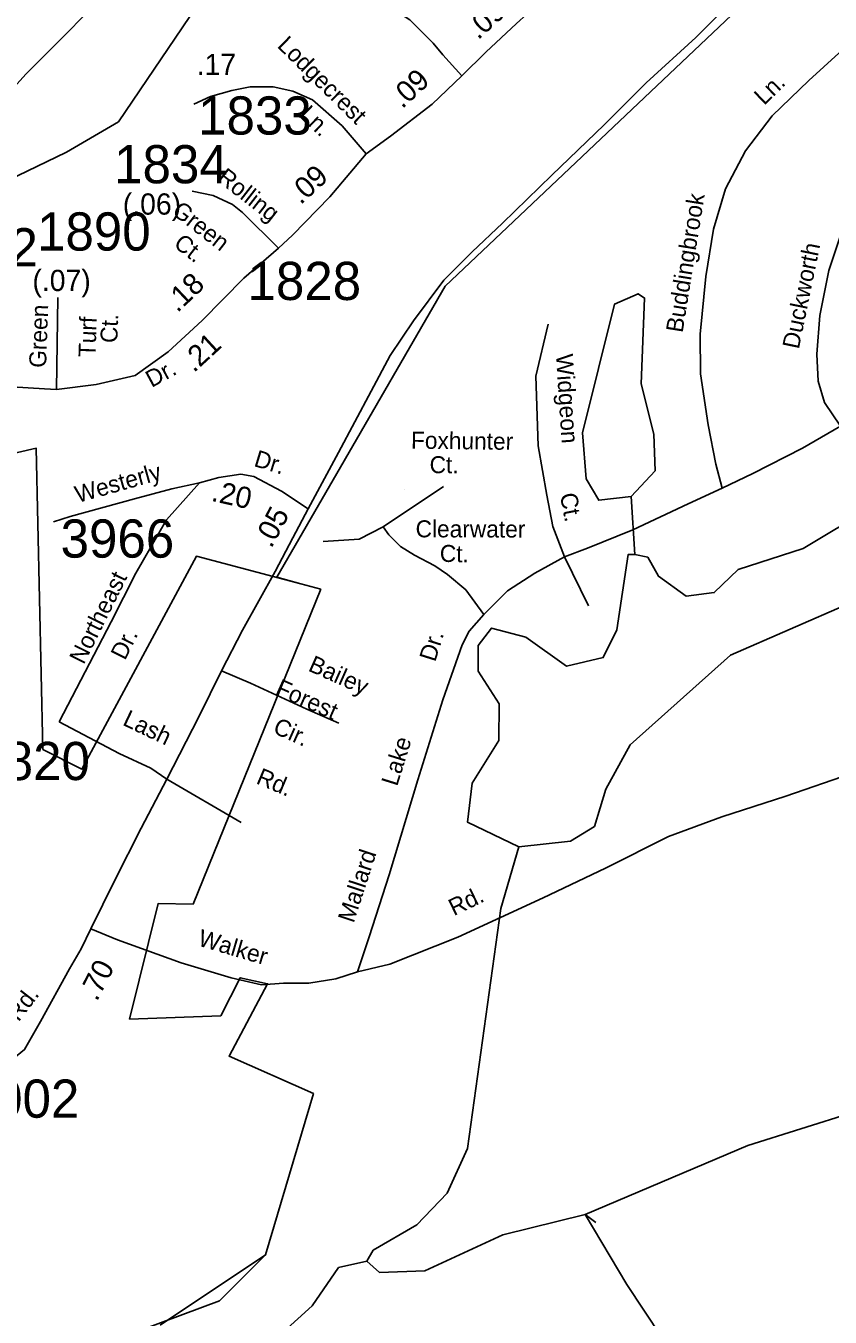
# Model space of a CAD drawing. Extents: x 1551653 to 1702041, y 811336 to 920032.
# Drawn here: x 1606447 to 1609556, y 886819 to 891808 of the extents above; entities that cross this region are included whole.
import ezdxf

# ---------------------------------------------------------------- set-up
doc = ezdxf.new("R2010")
doc.units = 0
for name, color, linetype in [('Old_Level_10', 7, 'Continuous'), ('Old_Level_11', 7, 'Continuous'), ('Old_Level_17', 7, 'Continuous'), ('Old_Level_32', 7, 'Continuous'), ('Old_Level_35', 7, 'Continuous'), ('Old_Level_48', 7, 'Continuous'), ('Old_Level_49', 7, 'Continuous'), ('Old_Level_59', 7, 'Continuous'), ('Old_Level_60', 7, 'Continuous'), ('Old_Level_62', 7, 'Continuous'), ('Old_Level_8', 7, 'Continuous')]:
    doc.layers.add(name, color=color, linetype=linetype)

msp = doc.modelspace()

# ---------------------------------------------------------------- linework, layer by layer
at = {"layer": 'Old_Level_10'}
for p, q in [((1607910.655, 890018.477), (1607910.655, 890018.477)), ((1608559.704, 889638.747), (1608559.704, 889638.747))]:
    msp.add_line(p, q, dxfattribs=at)
at = {"layer": 'Old_Level_32'}
msp.add_line((1606565.679, 890403.57), (1606570.064, 890758.063), dxfattribs=at)
for points in [[(1607538.259, 889942.06), (1607654.859, 890159.674), (1607781.254, 890395.914), (1607855.183, 890534.318), (1607945.806, 890667.948), (1608062.662, 890825.442), (1608172.364, 890935.209), (1608289.22, 891044.978), (1608480.005, 891231.583), (1608682.715, 891424.87), (1608844.882, 891587.135), (1609037.097, 891763.24), (1609206.42, 891932.665), (1609344.739, 892056.75), (1609442.517, 892147.428), (1609592.76, 892285.832)], [(1608131.995, 891615.387), (1608059.278, 891696.518), (1608021.755, 891740.704), (1607930.533, 891831.794), (1607830.767, 891895.98), (1607737.536, 891934.992), (1607617.858, 891974.043), (1607410.324, 892050.502)], [(1608131.995, 891615.387), (1608224.777, 891706.014), (1608344.068, 891816.535), (1608463.359, 891925.951)], [(1607762.326, 891313.116), (1607856.742, 891381.752), (1608017.123, 891504.865), (1608131.995, 891615.387)], [(1607762.326, 891313.116), (1607669.282, 891421.873), (1607554.362, 891521.573), (1607478.767, 891555.955), (1607403.173, 891572), (1607313.832, 891572), (1607242.819, 891558.247), (1607160.352, 891535.326), (1607096.211, 891505.528)], [(1607423.571, 890948.408), (1607477.21, 890999.396), (1607622.036, 891146.993), (1607762.326, 891313.116)], [(1607423.571, 890948.408), (1607283.968, 891087.149), (1607245.027, 891117.459), (1607171.474, 891152.099), (1607089.267, 891169.42)], [(1606565.679, 890403.57), (1606718.183, 890422.431), (1606868.973, 890456.721), (1606997.139, 890548.554), (1607128.555, 890669.315), (1607289.473, 890833.014), (1607423.571, 890948.408)], [(1606104.742, 890443.005), (1606209.267, 890431.003), (1606392.614, 890413.858), (1606519.415, 890405.285), (1606565.679, 890403.57)], [(1607538.259, 889942.06), (1607434.72, 890010.141), (1607328.224, 890066.381), (1607277.934, 890075.262), (1607192.145, 890063.422), (1607118.189, 890042.701), (1607011.692, 890019.021), (1606866.738, 889980.541), (1606618.246, 889912.46), (1606553.165, 889891.74)], [(1605097.327, 887885.081), (1605326.546, 887839.195), (1605506.866, 887808.605), (1605650.177, 887781.09), (1605858.017, 887757.458), (1606028.467, 887728.168), (1606166.935, 887716.289), (1606248.326, 887722.842), (1606328.565, 887762.038), (1606441.893, 887852.902), (1606503.214, 887961.798), (1606615.77, 888164.924), (1606660.373, 888242.666), (1606698.332, 888318.901), (1606790.419, 888507.38), (1606891.961, 888708.44), (1606991.455, 888897.534), (1607115.418, 889138.56), (1607202.862, 889315.689), (1607284.102, 889472.933), (1607411.055, 889699.337), (1607479.094, 889829.579), (1607538.259, 889942.06)]]:
    msp.add_lwpolyline(points, dxfattribs=at)
at = {"layer": 'Old_Level_35'}
for p, q in [((1607827.589, 889872.034), (1608061.131, 890028.601)), ((1608622.038, 889567.587), (1608529.271, 889756.443)), ((1606991.455, 888897.534), (1607279.389, 888729.975))]:
    msp.add_line(p, q, dxfattribs=at)
for points in [[(1605877.447, 891435.388), (1605956.24, 891416.779), (1606044.348, 891399.521), (1606098.746, 891397.577), (1606135.659, 891395.633), (1606188.114, 891409.24), (1606252.225, 891436.456), (1606331.88, 891494.774), (1606446.503, 891621.131), (1606576.669, 891751.376), (1606697.122, 891871.902), (1606772.89, 891955.492), (1606816.52, 892007.464), (1606836.74, 892047.276), (1606847.157, 892097.096)], [(1609138.502, 890021.656), (1609113.377, 890114.775), (1609084.65, 890267.049), (1609054.213, 890463.183), (1609053.338, 890617.094), (1609075.253, 890838.98), (1609104.597, 891022.493), (1609151.986, 891178.225), (1609229.016, 891325.347), (1609332.218, 891460.534), (1609473.077, 891597.354), (1609589.872, 891702.246), (1609666.571, 891783.735), (1609747.518, 891903.554)], [(1609595.357, 890261.888), (1609534.434, 890353.34), (1609510.065, 890435.648), (1609504.623, 890539.486), (1609515.669, 890689.351), (1609551.214, 890862.93), (1609594.111, 890994.537), (1609641.118, 891102.047), (1609754.221, 891241.179)], [(1608529.271, 889756.443), (1608483.732, 889874.215), (1608460.76, 889994.352), (1608426.848, 890185.824), (1608417.709, 890454.087), (1608466.447, 890655.283)], [(1609138.502, 890021.656), (1609257.234, 890078.981), (1609449.142, 890176.531), (1609595.357, 890261.888)], [(1607118.189, 890042.701), (1606990.623, 889899.04), (1606872.49, 889693.25), (1606776.235, 889504.973), (1606574.973, 889119.663)], [(1608529.271, 889756.443), (1608618.195, 889789.99), (1608792.725, 889860.489), (1609007.517, 889960.687), (1609138.502, 890021.656)], [(1607596.314, 889815.307), (1607734.625, 889824.383), (1607827.589, 889872.034)], [(1608217.581, 889533.94), (1608147.292, 889629.242), (1608076.66, 889688.692), (1608027.171, 889721.71), (1607948.814, 889762.983), (1607895.201, 889796.001), (1607849.836, 889841.402), (1607827.589, 889872.034)], [(1608217.581, 889533.94), (1608251.592, 889567.976), (1608308.277, 889624.703), (1608414.845, 889692.776), (1608529.271, 889756.443)], [(1607728.767, 888153.255), (1607773.365, 888288.436), (1607851.755, 888527.682), (1607962.667, 888894.65), (1608058.898, 889203.638), (1608133.722, 889416.932), (1608160.931, 889469.121), (1608217.581, 889533.94)], [(1607656.014, 889113.37), (1607532.461, 889168.311), (1607315.359, 889267.976), (1607202.862, 889315.689)], [(1607728.767, 888153.255), (1607853.881, 888182.939), (1608116.735, 888286.666), (1608446.555, 888438.615), (1608687.646, 888553.693), (1608930.46, 888675.635), (1609136.775, 888751.702), (1609384.018, 888831.409), (1609637.898, 888919.42), (1609910.03, 889000.789), (1610163.217, 889069.374), (1610365.595, 889121.697), (1610583.455, 889162.783), (1610879.754, 889218.4), (1611032.298, 889252.263), (1611198.374, 889280.908), (1611286.77, 889292.273)], [(1606574.973, 889119.663), (1606806.862, 888997.064), (1606929.369, 888940.144), (1606991.455, 888897.534)], [(1606698.332, 888318.901), (1606801.211, 888277.387), (1607046.795, 888187.716), (1607240.938, 888129.595), (1607357.092, 888103.026), (1607442.999, 888109.898), (1607540.84, 888109.111), (1607644.568, 888125.948), (1607728.767, 888153.255)]]:
    msp.add_lwpolyline(points, dxfattribs=at)
at = {"layer": 'Old_Level_48'}
for p, q in [((1607586.66, 889632.205), (1607509.477, 889652.527)), ((1607586.66, 889632.205), (1607509.477, 889652.527)), ((1607509.477, 889652.527), (1607586.66, 889632.205))]:
    msp.add_line(p, q, dxfattribs=at)
for points in [[(1615770.164, 898455.167), (1614905.314, 896819.917), (1614592.961, 897011.962), (1612987.687, 897048.465), (1613023.51, 898082.199), (1612621.914, 898131.327), (1612394.342, 898207.253), (1612081.99, 898216.185), (1611998.41, 896925.369), (1612273.953, 896873.958), (1612207.247, 895310.526), (1612840.877, 894475.35), (1611024.922, 893261.765), (1610209.711, 892829.047), (1608067.94, 890802.822), (1607648.805, 890077.941), (1607417.156, 889678.6), (1607509.477, 889652.527)], [(1607509.477, 889652.527), (1607106.22, 889758.706), (1606663.711, 888936.453), (1606511.993, 889012.353), (1606486.706, 890176.156), (1606157.984, 890100.256), (1605702.832, 890302.657), (1605702.832, 890606.257), (1605849.374, 891168.338), (1605480.036, 891164.255)], [(1607586.66, 889632.205), (1607093.493, 888414.189), (1606957.617, 888416.575), (1606847.961, 887970.405), (1607199.955, 887983.756), (1607275.418, 888130.107), (1607381.007, 888107.085), (1607232.296, 887826.951), (1607558.238, 887682.67), (1607372.787, 887059.823), (1607195.58, 886882.456), (1606379.745, 886578.221)], [(1606965.759, 886788.284), (1607372.787, 887059.823), (1607558.238, 887682.67), (1607232.296, 887826.951), (1607381.007, 888107.085), (1607275.418, 888130.107), (1607199.955, 887983.756), (1606847.961, 887970.405), (1606957.617, 888416.575), (1607093.493, 888414.189), (1607586.66, 889632.205)]]:
    msp.add_lwpolyline(points, dxfattribs=at)
at = {"layer": 'Old_Level_49'}
for p, q in [((1607586.66, 889632.205), (1607509.477, 889652.527)), ((1607509.477, 889652.527), (1607586.66, 889632.205)), ((1607586.66, 889632.205), (1607509.477, 889652.527))]:
    msp.add_line(p, q, dxfattribs=at)
for points in [[(1607509.477, 889652.527), (1607417.156, 889678.6), (1607648.805, 890077.941), (1608067.94, 890802.822), (1610209.711, 892829.047), (1611024.922, 893261.765), (1612823.891, 894479.375), (1612207.247, 895310.526), (1612273.953, 896873.958), (1611998.41, 896925.369), (1612104.558, 898867.836), (1612243.344, 898852.829), (1613046.047, 898837.821), (1613023.51, 898082.199), (1612987.687, 897048.465), (1614592.961, 897011.962), (1614905.314, 896819.917), (1615770.164, 898455.167)], [(1607509.477, 889652.527), (1607106.22, 889758.706), (1606663.711, 888936.453), (1606511.993, 889012.353), (1606486.706, 890176.156), (1606157.984, 890100.256), (1605702.832, 890302.657), (1605702.832, 890606.257), (1605849.374, 891168.338), (1605480.036, 891164.255)], [(1606379.745, 886578.221), (1607195.58, 886882.456), (1607372.787, 887059.823), (1607558.238, 887682.67), (1607232.296, 887826.951), (1607381.007, 888107.085), (1607275.418, 888130.107), (1607199.955, 887983.756), (1606847.961, 887970.405), (1606957.617, 888416.575), (1607093.493, 888414.189), (1607586.66, 889632.205)], [(1606965.759, 886788.284), (1607372.787, 887059.823), (1607558.238, 887682.67), (1607232.296, 887826.951), (1607381.007, 888107.085), (1607275.418, 888130.107), (1607199.955, 887983.756), (1606847.961, 887970.405), (1606957.617, 888416.575), (1607093.493, 888414.189), (1607586.66, 889632.205)]]:
    msp.add_lwpolyline(points, dxfattribs=at)
at = {"layer": 'Old_Level_59'}
msp.add_line((1608800.712, 889765.486), (1608786.666, 889988.993), dxfattribs=at)
for points in [[(1605755.286, 890879.724), (1606149.506, 891101.305), (1606603.681, 891320.294), (1606804.971, 891437.724), (1607135.105, 891925.591), (1607144.814, 891995.565), (1606989.781, 892266.645), (1606854.104, 892328.482), (1606477.363, 892489.808), (1606322.657, 892740.895), (1606282.672, 892866.489), (1605957.594, 893294.704), (1605848.15, 893313.294), (1605740.094, 893321.915), (1605654.7, 893342.005), (1605628.078, 893380.704), (1605546.057, 893471.029), (1605302.728, 893789.121), (1605244.698, 893839.461)], [(1607764.686, 887035.628), (1607789.702, 887077.766), (1607957.743, 887176.191), (1608075.75, 887298.505), (1608153.67, 887470.851), (1608282.75, 888397.276), (1608352.673, 888635.547)], [(1607764.686, 887035.628), (1607813.693, 886991.952), (1607988.705, 886998.309), (1608290.747, 887136.616), (1608608.68, 887215.459), (1609237.678, 887481.719), (1609647.679, 887611.312), (1609824.742, 887725.833), (1609942.749, 887848.249), (1610061.679, 888039.46), (1610234.743, 888469.25), (1610310.715, 888553.116), (1610427.697, 888609.813), (1610835.751, 888519.385), (1611143.739, 888483.706), (1612002.703, 888512.208)], [(1604389.631, 885278.947), (1604689.725, 885292.48), (1604939.683, 885393.571), (1605654.142, 885799.411), (1607401.744, 886724.564), (1607553.687, 886862.667), (1607655.701, 887011.534), (1607764.686, 887035.628)]]:
    msp.add_lwpolyline(points, dxfattribs=at)
at = {"layer": 'Old_Level_60'}
for points in [[(1608786.666, 889988.993), (1608879.657, 890088.956), (1608873.71, 890230.237), (1608825.728, 890424.831), (1608838.749, 890756.196), (1608813.733, 890773.112), (1608721.664, 890732.307), (1608598.735, 890235.773), (1608612.679, 890058.198), (1608661.686, 889975.152), (1608786.666, 889988.993)], [(1609786.705, 889903.076), (1609753.691, 889943.164), (1609711.758, 889943.984), (1609451.752, 889788.452), (1609200.666, 889708.174), (1609107.675, 889618.156), (1608998.689, 889604.008), (1608891.755, 889681.62), (1608850.744, 889754.721), (1608800.712, 889765.486)], [(1608352.673, 888635.547), (1608153.67, 888731.511), (1608171.714, 888882.122), (1608274.753, 889047.497), (1608276.701, 889188.572), (1608194.68, 889314.987), (1608195.706, 889413.412), (1608246.661, 889481.387), (1608379.74, 889445.81), (1608536.707, 889334.364), (1608678.706, 889367.48), (1608730.686, 889474.825), (1608775.695, 889765.999), (1608800.712, 889765.486)], [(1608352.673, 888635.547), (1608552.701, 888657.795), (1608644.667, 888714.902), (1608688.753, 888858.541), (1608782.667, 889030.58), (1609170.728, 889377.22), (1609631.685, 889577.966), (1609850.681, 889750.825)]]:
    msp.add_lwpolyline(points, dxfattribs=at)
at = {"layer": 'Old_Level_62'}
msp.add_lwpolyline([(1608904.571, 886743.429), (1608769.851, 886945.61), (1608608.68, 887215.459), (1608649.486, 887184.188)], dxfattribs=at)

# ---------------------------------------------------------------- texts
at = {"layer": 'Old_Level_10'}
for s, height, rotation, p in [('Ln.', 65.6167, 44.166722, (1609300.578, 891498.378)), ('Buddingbrook', 65.61666, 80.915317, (1608985.498, 890619.975)), ('Duckworth', 65.6167, 78.427278, (1609434.765, 890556.426)), ('Widgeon', 65.6167, 273.764269, (1608495.623, 890538.318)), ('Foxhunter', 65.6167, 359.293203, (1607935.277, 890174.566)), ('Ct.', 65.6167, 359.948044, (1608007.533, 890079.651)), ('Ct.', 65.6167, 280.825275, (1608510.846, 889997.453)), ('Clearwater', 65.6167, 359.846408, (1607953.337, 889831.987)), ('Ct.', 65.6167, 358.707531, (1608046.401, 889737.513)), ('Northeast', 65.6167, 63.579319, (1606670.591, 889337.718)), ('Dr.', 65.6167, 63.579319, (1606830.166, 889353.658)), ('Dr.', 65.6167, 72.649761, (1608029.086, 889347.754)), ('Bailey', 65.6167, 336.0265, (1607534.547, 889317.803)), ('Forest', 65.6167, 336.0265, (1607406.575, 889226.642)), ('Lash', 65.6167, 334.588136, (1606817.114, 889108.55)), ('Cir.', 65.6167, 336.0265, (1607397.909, 889077.706)), ('Lake', 65.6167, 72.695803, (1607881.89, 888867.343)), ('Rd.', 65.6167, 337.151747, (1607333.233, 888882.298)), ('Mallard', 65.6167, 71.937942, (1607713.77, 888339.055)), ('Rd.', 65.6167, 25.683186, (1608101.21, 888367.882)), ('Walker', 65.6167, 343.637128, (1607108.21, 888255.608))]:
    msp.add_text(s, height=height, rotation=rotation, dxfattribs=at).set_placement(p)
at = {"layer": 'Old_Level_11'}
for s, rotation, p in [('Lodgecrest', 315.423383, (1607415.207, 891728.254)), ('Ln.', 316.102106, (1607499.77, 891460.054)), ('Rolling', 322.1038, (1607182.172, 891211.837)), ('Green', 322.1038, (1607008.127, 891083.78)), ('Ct.', 322.1038, (1607014.131, 890958.006)), ('Green', 88.005811, (1606524.816, 890486.038)), ('Turf', 88.005811, (1606715.572, 890527.07)), ('Ct.', 88.005811, (1606800.2, 890581.773)), ('Dr.', 28.475769, (1606932.646, 890408.918)), ('Dr.', 343.132203, (1607324.864, 890107.895)), ('Westerly', 15.738072, (1606647.392, 889964.375)), ('Rd.', 52.421183, (1606418.555, 887957.568))]:
    msp.add_text(s, height=65.6167, rotation=rotation, dxfattribs=at).set_placement(p)
at = {"layer": 'Old_Level_17'}
for s, rotation, p in [('.09', 42.328414, (1608194.954, 891751.417)), ('.17', 0.206808, (1607107.146, 891617.518)), ('.09', 42.867697, (1607901.418, 891485.054)), ('.09', 42.594861, (1607508.971, 891114.223)), ('(.06)', 0.092783, (1606821.569, 891078.401)), ('(.07)', 0.206808, (1606472.238, 890782.945)), ('.18', 43.375489, (1607032.388, 890697.18)), ('.21', 42.5805, (1607096.158, 890465.736)), ('.20', 347.387975, (1607160.261, 889973.301)), ('.05', 61.916847, (1607395.796, 889786.572)), ('.70', 62.552594, (1606721.161, 888036.128))]:
    msp.add_text(s, height=82.0208, rotation=rotation, dxfattribs=at).set_placement(p)
at = {"layer": 'Old_Level_8'}
for s, p in [('1833', (1607112.742, 891387.771)), ('1834', (1606788.07, 891199.603)), ('1890', (1606490.04, 890939.643)), ('3962', (1606054.049, 890878.735)), ('1828', (1607303.644, 890748.672)), ('3966', (1606581.132, 889753.386)), ('1820', (1606255.12, 888893.928)), ('4002', (1606214.373, 887589.567))]:
    msp.add_text(s, height=147.6375, dxfattribs=at).set_placement(p)

doc.saveas('drawing.dxf')
